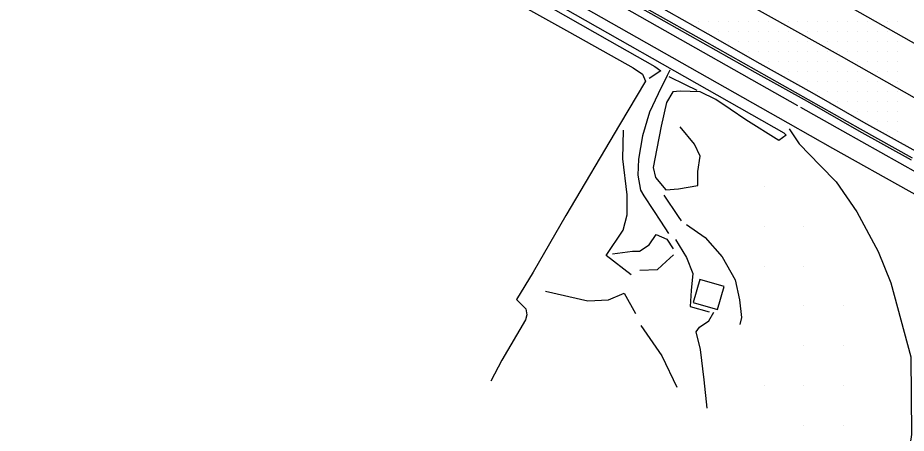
# Model space of a CAD drawing. Extents: x 1762120 to 1766775, y 709485 to 712965.
# Drawn here: x 1765797.6 to 1766021, y 710032.9 to 710137.2 of the extents above; entities that cross this region are included whole.
import ezdxf

# ---------------------------------------------------------------- set-up
doc = ezdxf.new("R2010")
doc.units = 0
for name, color, linetype in [('Exist DTM Drainline', 7, 'Continuous'), ('Exist DTM QL2 LIDAR Elevation Point', 7, 'Continuous'), ('Exist DTM Scan Elevation Point', 7, 'Continuous'), ('Exist Roads Curbs', 7, 'Continuous'), ('Exist Roads EOP', 7, 'Continuous'), ('Exist Roads EOT', 7, 'Continuous'), ('PH Exist DTM Breakline', 7, 'Continuous')]:
    doc.layers.add(name, color=color, linetype=linetype)

msp = doc.modelspace()

# ---------------------------------------------------------------- linework, layer by layer
at = {"layer": 'Exist DTM Drainline'}
msp.add_lwpolyline([(1765839.47, 710210.71), (1765843.67, 710207.76), (1765856.04, 710199.27), (1765868.35, 710190.69), (1765878.79, 710183.36), (1765881.74, 710181.34), (1765885.89, 710178.96), (1765898.96, 710171.59), (1765912.03, 710164.23), (1765925.06, 710156.8), (1765930.88, 710153.46), (1765943.96, 710146.13), (1765957.05, 710138.8), (1765970.14, 710131.42), (1765983.21, 710124.06), (1765996.28, 710116.71), (1766009.34, 710109.32), (1766022.44, 710102.01)], dxfattribs=at)
at = {"layer": 'Exist DTM QL2 LIDAR Elevation Point'}
for p, q in [((1765985.24, 710094.84), (1765985.24, 710094.84)), ((1765985.24, 710084.84), (1765985.24, 710084.84)), ((1765995.24, 710084.84), (1765995.24, 710084.84)), ((1765985.24, 710074.84), (1765985.24, 710074.84)), ((1765995.24, 710074.84), (1765995.24, 710074.84)), ((1765995.24, 710064.84), (1765995.24, 710064.84)), ((1766005.24, 710064.84), (1766005.24, 710064.84)), ((1765995.24, 710054.84), (1765995.24, 710054.84)), ((1766005.24, 710054.84), (1766005.24, 710054.84)), ((1765985.24, 710044.84), (1765985.24, 710044.84)), ((1765995.24, 710044.84), (1765995.24, 710044.84)), ((1766005.24, 710044.84), (1766005.24, 710044.84)), ((1765995.24, 710034.84), (1765995.24, 710034.84)), ((1766005.24, 710034.84), (1766005.24, 710034.84))]:
    msp.add_line(p, q, dxfattribs=at)
at = {"layer": 'Exist DTM Scan Elevation Point'}
for p, q in [((1765968.75, 710136.25), (1765968.75, 710136.25)), ((1765971.25, 710136.25), (1765971.25, 710136.25)), ((1765973.75, 710136.25), (1765973.75, 710136.25)), ((1765976.25, 710136.25), (1765976.25, 710136.25)), ((1765978.75, 710136.25), (1765978.75, 710136.25)), ((1765981.25, 710136.25), (1765981.25, 710136.25)), ((1765983.75, 710136.25), (1765983.75, 710136.25)), ((1765986.25, 710136.25), (1765986.25, 710136.25)), ((1765991.25, 710136.25), (1765991.25, 710136.25)), ((1765993.75, 710136.25), (1765993.75, 710136.25)), ((1765996.25, 710136.25), (1765996.25, 710136.25)), ((1765998.75, 710136.25), (1765998.75, 710136.25)), ((1766001.25, 710136.25), (1766001.25, 710136.25)), ((1766003.75, 710136.25), (1766003.75, 710136.25)), ((1766006.25, 710136.25), (1766006.25, 710136.25)), ((1766008.75, 710136.25), (1766008.75, 710136.25)), ((1766011.25, 710136.25), (1766011.25, 710136.25)), ((1766016.25, 710136.25), (1766016.25, 710136.25)), ((1766018.75, 710136.25), (1766018.75, 710136.25)), ((1765971.25, 710133.75), (1765971.25, 710133.75)), ((1765973.75, 710133.75), (1765973.75, 710133.75)), ((1765976.25, 710133.75), (1765976.25, 710133.75)), ((1765978.75, 710133.75), (1765978.75, 710133.75)), ((1765981.25, 710133.75), (1765981.25, 710133.75)), ((1765983.75, 710133.75), (1765983.75, 710133.75)), ((1765986.25, 710133.75), (1765986.25, 710133.75)), ((1765988.75, 710133.75), (1765988.75, 710133.75)), ((1765991.25, 710133.75), (1765991.25, 710133.75)), ((1765996.25, 710133.75), (1765996.25, 710133.75)), ((1765998.75, 710133.75), (1765998.75, 710133.75)), ((1766001.25, 710133.75), (1766001.25, 710133.75)), ((1766003.75, 710133.75), (1766003.75, 710133.75)), ((1766006.25, 710133.75), (1766006.25, 710133.75)), ((1766008.75, 710133.75), (1766008.75, 710133.75)), ((1766011.25, 710133.75), (1766011.25, 710133.75)), ((1766013.75, 710133.75), (1766013.75, 710133.75)), ((1766016.25, 710133.75), (1766016.25, 710133.75)), ((1765976.25, 710131.25), (1765976.25, 710131.25)), ((1765978.75, 710131.25), (1765978.75, 710131.25)), ((1765981.25, 710131.25), (1765981.25, 710131.25)), ((1765983.75, 710131.25), (1765983.75, 710131.25)), ((1765986.25, 710131.25), (1765986.25, 710131.25)), ((1765988.75, 710131.25), (1765988.75, 710131.25)), ((1765991.25, 710131.25), (1765991.25, 710131.25)), ((1765993.75, 710131.25), (1765993.75, 710131.25)), ((1765996.25, 710131.25), (1765996.25, 710131.25)), ((1766001.25, 710131.25), (1766001.25, 710131.25)), ((1766003.75, 710131.25), (1766003.75, 710131.25)), ((1766006.25, 710131.25), (1766006.25, 710131.25)), ((1766008.75, 710131.25), (1766008.75, 710131.25)), ((1766011.25, 710131.25), (1766011.25, 710131.25)), ((1766013.75, 710131.25), (1766013.75, 710131.25)), ((1766016.25, 710131.25), (1766016.25, 710131.25)), ((1766018.75, 710131.25), (1766018.75, 710131.25)), ((1765981.25, 710128.75), (1765981.25, 710128.75)), ((1765983.75, 710128.75), (1765983.75, 710128.75)), ((1765986.25, 710128.75), (1765986.25, 710128.75)), ((1765988.75, 710128.75), (1765988.75, 710128.75)), ((1765991.25, 710128.75), (1765991.25, 710128.75)), ((1765993.75, 710128.75), (1765993.75, 710128.75)), ((1765996.25, 710128.75), (1765996.25, 710128.75)), ((1765998.75, 710128.75), (1765998.75, 710128.75)), ((1766001.25, 710128.75), (1766001.25, 710128.75)), ((1766003.75, 710128.75), (1766003.75, 710128.75)), ((1766006.25, 710128.75), (1766006.25, 710128.75)), ((1766008.75, 710128.75), (1766008.75, 710128.75)), ((1766011.25, 710128.75), (1766011.25, 710128.75)), ((1766013.75, 710128.75), (1766013.75, 710128.75)), ((1766016.25, 710128.75), (1766016.25, 710128.75)), ((1766018.75, 710128.75), (1766018.75, 710128.75)), ((1765986.25, 710126.25), (1765986.25, 710126.25)), ((1765988.75, 710126.25), (1765988.75, 710126.25)), ((1765991.25, 710126.25), (1765991.25, 710126.25)), ((1765993.75, 710126.25), (1765993.75, 710126.25)), ((1765996.25, 710126.25), (1765996.25, 710126.25)), ((1765998.75, 710126.25), (1765998.75, 710126.25)), ((1766001.25, 710126.25), (1766001.25, 710126.25)), ((1766003.75, 710126.25), (1766003.75, 710126.25)), ((1766008.75, 710126.25), (1766008.75, 710126.25)), ((1766011.25, 710126.25), (1766011.25, 710126.25)), ((1766013.75, 710126.25), (1766013.75, 710126.25)), ((1766016.25, 710126.25), (1766016.25, 710126.25)), ((1766018.75, 710126.25), (1766018.75, 710126.25)), ((1765991.25, 710123.75), (1765991.25, 710123.75)), ((1765993.75, 710123.75), (1765993.75, 710123.75)), ((1765996.25, 710123.75), (1765996.25, 710123.75)), ((1765998.75, 710123.75), (1765998.75, 710123.75)), ((1766001.25, 710123.75), (1766001.25, 710123.75)), ((1766003.75, 710123.75), (1766003.75, 710123.75)), ((1766006.25, 710123.75), (1766006.25, 710123.75)), ((1766008.75, 710123.75), (1766008.75, 710123.75)), ((1766013.75, 710123.75), (1766013.75, 710123.75)), ((1766016.25, 710123.75), (1766016.25, 710123.75)), ((1766018.75, 710123.75), (1766018.75, 710123.75)), ((1765993.75, 710121.25), (1765993.75, 710121.25)), ((1765996.25, 710121.25), (1765996.25, 710121.25)), ((1765998.75, 710121.25), (1765998.75, 710121.25)), ((1766001.25, 710121.25), (1766001.25, 710121.25)), ((1766003.75, 710121.25), (1766003.75, 710121.25)), ((1766006.25, 710121.25), (1766006.25, 710121.25)), ((1766008.75, 710121.25), (1766008.75, 710121.25)), ((1766011.25, 710121.25), (1766011.25, 710121.25)), ((1766013.75, 710121.25), (1766013.75, 710121.25)), ((1766018.75, 710121.25), (1766018.75, 710121.25)), ((1765998.75, 710118.75), (1765998.75, 710118.75)), ((1766001.25, 710118.75), (1766001.25, 710118.75)), ((1766003.75, 710118.75), (1766003.75, 710118.75)), ((1766006.25, 710118.75), (1766006.25, 710118.75)), ((1766008.75, 710118.75), (1766008.75, 710118.75)), ((1766011.25, 710118.75), (1766011.25, 710118.75)), ((1766013.75, 710118.75), (1766013.75, 710118.75)), ((1766016.25, 710118.75), (1766016.25, 710118.75)), ((1766018.75, 710118.75), (1766018.75, 710118.75)), ((1766003.75, 710116.25), (1766003.75, 710116.25)), ((1766006.25, 710116.25), (1766006.25, 710116.25)), ((1766008.75, 710116.25), (1766008.75, 710116.25)), ((1766011.25, 710116.25), (1766011.25, 710116.25)), ((1766013.75, 710116.25), (1766013.75, 710116.25)), ((1766016.25, 710116.25), (1766016.25, 710116.25)), ((1766018.75, 710116.25), (1766018.75, 710116.25)), ((1766008.75, 710113.75), (1766008.75, 710113.75)), ((1766011.25, 710113.75), (1766011.25, 710113.75)), ((1766013.75, 710113.75), (1766013.75, 710113.75)), ((1766016.25, 710113.75), (1766016.25, 710113.75)), ((1766018.75, 710113.75), (1766018.75, 710113.75)), ((1766011.25, 710111.25), (1766011.25, 710111.25)), ((1766013.75, 710111.25), (1766013.75, 710111.25)), ((1766016.25, 710111.25), (1766016.25, 710111.25)), ((1766018.75, 710111.25), (1766018.75, 710111.25)), ((1766016.25, 710108.75), (1766016.25, 710108.75)), ((1766018.75, 710108.75), (1766018.75, 710108.75))]:
    msp.add_line(p, q, dxfattribs=at)
at = {"layer": 'Exist Roads Curbs'}
msp.add_lwpolyline([(1765839.16, 710210.27), (1765843.34, 710207.29), (1765855.68, 710198.76), (1765868.06, 710190.29), (1765878.53, 710182.99), (1765881.44, 710180.93), (1765885.65, 710178.53), (1765898.69, 710171.12), (1765911.76, 710163.76), (1765924.79, 710156.33), (1765930.63, 710153.03), (1765943.67, 710145.61), (1765956.75, 710138.28), (1765969.85, 710130.9), (1765982.92, 710123.54), (1765996.02, 710116.24), (1766009.07, 710108.84), (1766022.17, 710101.54)], dxfattribs=at)
at = {"layer": 'Exist Roads EOP'}
msp.add_lwpolyline([(1765840.6, 710212.3), (1765844.88, 710209.46), (1765857.14, 710200.82), (1765869.48, 710192.29), (1765879.95, 710184.99), (1765882.8, 710182.84), (1765886.85, 710180.66), (1765899.97, 710173.4), (1765913.04, 710166.03), (1765926.06, 710158.58), (1765931.87, 710155.24), (1765944.97, 710147.92), (1765958.02, 710140.54), (1765971.1, 710133.16), (1765984.15, 710125.76), (1765997.24, 710118.43), (1766010.25, 710110.97), (1766023.37, 710103.69)], dxfattribs=at)
at = {"layer": 'Exist Roads EOT'}
for points in [[(1765846.61, 710230.16), (1765871.96, 710215.95), (1765880.92, 710210.88), (1765895.03, 710202.93), (1765917.86, 710190.11), (1765948.06, 710173.09), (1765981.3, 710154.36), (1766009.28, 710138.55), (1766044.11, 710118.82), (1766069.07, 710104.66), (1766087.72, 710094.12), (1766090.99, 710092.08), (1766096.88, 710088.4), (1766101.75, 710084.83), (1766107.63, 710080.24), (1766110.25, 710078.02), (1766113.17, 710075.4)], [(1765838.86, 710220.75), (1765849.51, 710214.76), (1765864.86, 710206.05), (1765878.07, 710198.69), (1765891.52, 710191.07), (1765901.57, 710185.42), (1765911.77, 710179.62), (1765945.6, 710160.65), (1765980.42, 710141.05), (1766004.58, 710127.53), (1766041.32, 710106.78), (1766063.18, 710094.38), (1766075.61, 710087.18), (1766085.45, 710081.43), (1766090.46, 710078.18), (1766095.14, 710074.82), (1766099.91, 710071.02), (1766104.33, 710067.36), (1766107.23, 710064.74)]]:
    msp.add_lwpolyline(points, dxfattribs=at)
at = {"layer": 'PH Exist DTM Breakline'}
for points in [[(1765805.79, 710231.1), (1765814.54, 710224.83), (1765826.83, 710216.38), (1765851.04, 710199.73), (1765869.09, 710187.16), (1765881.3, 710178.77), (1765911.9, 710161.54), (1765942.33, 710144.22), (1765993.65, 710115.16)], [(1765803.24, 710226.77), (1765811.67, 710220.74), (1765824, 710212.26), (1765848.2, 710195.62), (1765866.25, 710183.05), (1765878.65, 710174.53), (1765909.43, 710157.19), (1765939.86, 710139.88), (1765991.19, 710110.81)], [(1765819.91, 710213.48), (1765819.04, 710213.82), (1765818.09, 710212.25), (1765822.97, 710208.59), (1765829.64, 710203.91), (1765837.75, 710198.25), (1765848.45, 710190.73), (1765854.11, 710186.78), (1765863.12, 710180.29), (1765867.66, 710176.88), (1765876.05, 710171.35), (1765885.9, 710165.68), (1765900.75, 710157.56), (1765919.95, 710146.53), (1765946.35, 710131.42), (1765957.76, 710124.99), (1765959.31, 710123.92), (1765956.38, 710121.96)], [(1765819.41, 710212.7), (1765867.81, 710178.3), (1765918.4, 710149.05), (1765990.19, 710108.35)], [(1765797.65, 710187.27), (1765805.36, 710200.69), (1765807.97, 710205.43), (1765818.45, 710199.27), (1765829.13, 710193.4), (1765839.54, 710187.47), (1765848.46, 710182.72), (1765862.39, 710174.98), (1765873.56, 710168.58), (1765885.35, 710161.81), (1765909.03, 710148.85), (1765936.36, 710133.63), (1765952.36, 710124.6), (1765954.67, 710123.02), (1765955.45, 710121.3), (1765948.92, 710110.33), (1765935.4, 710087.55), (1765927.16, 710073.28), (1765923.02, 710066.43)], [(1765961.55, 710124.06), (1765960.86, 710122.7), (1765958.57, 710118.09), (1765956.46, 710113.52), (1765954.65, 710107.6), (1765953.67, 710101.71), (1765953.54, 710097.68), (1765954.21, 710093.93), (1765954.98, 710092.47), (1765957.45, 710088.8), (1765959.16, 710086.16), (1765961.21, 710083.03)], [(1765961.27, 710122.42), (1765965.41, 710120.43), (1765968.29, 710119.03)], [(1765990.19, 710108.35), (1765990.8, 710107.75), (1765988.9, 710106.39), (1765980.63, 710111.55), (1765976.72, 710114.22), (1765973.07, 710116.72), (1765969.17, 710118.65), (1765964.13, 710118.76), (1765962.27, 710118.59), (1765960.7, 710115.97), (1765959.35, 710109.95), (1765958.29, 710104.35), (1765957.35, 710099.59), (1765957.93, 710097.08), (1765960.56, 710094), (1765963.72, 710094.25), (1765968.55, 710095.1), (1765968.58, 710098.59), (1765969.13, 710102.43), (1765967.76, 710105.5), (1765964.18, 710109.81)], [(1765994.38, 710114.75), (1766004.91, 710108.84), (1766024.01, 710098.12), (1766048.47, 710084.64), (1766063.06, 710076.39), (1766072.41, 710070.66), (1766077.55, 710067.53), (1766081.73, 710064.57), (1766085.87, 710061.35), (1766090.91, 710056.61), (1766094.82, 710052.48), (1766098.47, 710047.93), (1766102.07, 710043.06), (1766105.04, 710038.35), (1766105.62, 710037.32)], [(1765991.19, 710110.81), (1766002.46, 710104.48), (1766021.58, 710093.75), (1766046.03, 710080.28), (1766060.52, 710072.08), (1766069.81, 710066.39), (1766074.8, 710063.35), (1766078.75, 710060.55), (1766082.62, 710057.55), (1766087.38, 710053.07), (1766091.05, 710049.19), (1766094.51, 710044.88), (1766097.94, 710040.24), (1766100.74, 710035.79), (1766101.25, 710034.88)], [(1765951.81, 710072.67), (1765945.52, 710077.5), (1765949.85, 710083.84), (1765950.83, 710087.69), (1765950.83, 710092.74), (1765949.69, 710101.76), (1765949.89, 710108.97)], [(1765991.56, 710109.32), (1765994.08, 710105.56), (1765999.34, 710100.08), (1766003.34, 710096.03), (1766008.57, 710088.48), (1766013.89, 710078.49), (1766017.11, 710070.68), (1766022.12, 710052.02), (1766022.3, 710032.59), (1766019.61, 710014.57), (1766017.98, 710005.9), (1766014.64, 709990.18), (1766014.26, 709979.95), (1766013.64, 709966.38), (1766013.33, 709947.23), (1766009.79, 709930.28), (1766003.61, 709918.09)], [(1765960, 710092.68), (1765963.63, 710087.29), (1765964.43, 710086.18)], [(1765965.76, 710085.25), (1765970.41, 710082), (1765974.73, 710077.18), (1765977.95, 710071.36), (1765979.08, 710066.36), (1765979.57, 710061.94), (1765979.14, 710060.15)], [(1765947.13, 710077.92), (1765952.12, 710078.63), (1765953.93, 710078.57), (1765956.35, 710080.22), (1765958.14, 710082.77), (1765960.77, 710081.6), (1765962.4, 710079.22)], [(1765962.95, 710081.53), (1765965.76, 710077.04), (1765967.29, 710073.02), (1765966.94, 710068.68), (1765966.68, 710064.7), (1765971.4, 710063.32)], [(1765954.01, 710073.86), (1765958.46, 710074.01), (1765960.59, 710075.97), (1765962.45, 710077.68)], [(1765930.31, 710068.51), (1765940.93, 710066.09), (1765946.13, 710066.4), (1765950.04, 710068.07), (1765952.88, 710062.91)], [(1765923.02, 710066.43), (1765925.34, 710064.07), (1765925.58, 710062.57), (1765925.24, 710061.36), (1765919.3, 710051.21), (1765916.52, 710045.96)], [(1765970.96, 710039.15), (1765970.15, 710046.24), (1765969.28, 710053.93), (1765968.18, 710058.36), (1765968.99, 710059.47), (1765971.36, 710061.13), (1765972.57, 710063.25)], [(1765954.28, 710059.94), (1765959.54, 710052.33), (1765963.3, 710044.44)]]:
    msp.add_lwpolyline(points, dxfattribs=at)
msp.add_lwpolyline([(1765969.12, 710071.49), (1765967.44, 710065.72), (1765973.52, 710063.94), (1765975.21, 710069.71)], close=True, dxfattribs=at)

doc.saveas('drawing.dxf')
